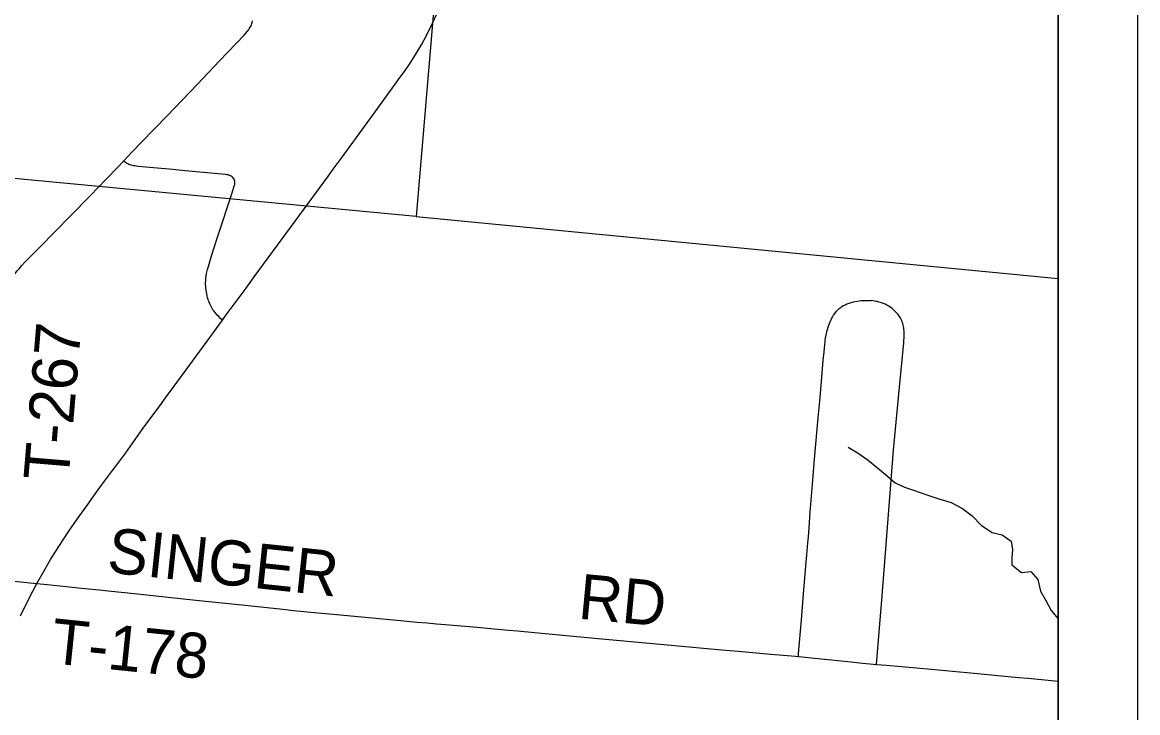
# Model space of a CAD drawing. Extents: x -38.1 to 35.9, y -2.7 to 28.5.
# Drawn here: x 13.609 to 15.015, y 15.333 to 16.204 of the extents above; entities that cross this region are included whole.
import ezdxf

# ---------------------------------------------------------------- set-up
doc = ezdxf.new("R2010")
doc.units = 0
for name, color, linetype in [('GM_X_Interchange_Ramps', 7, 'Continuous'), ('GM_X_Major_River_Text', 7, 'Continuous'), ('GM_X_Minor_Lake', 7, 'Continuous'), ('GM_X_Section', 7, 'Continuous'), ('GM_X_US_Route', 7, 'Continuous'), ('SH_Border', 7, 'Continuous'), ('SH_Data', 7, 'Continuous')]:
    doc.layers.add(name, color=color, linetype=linetype)

msp = doc.modelspace()

# ---------------------------------------------------------------- linework, layer by layer
at = {"layer": 'GM_X_Interchange_Ramps'}
msp.add_lwpolyline([(13.6067, 15.4553), (13.6174, 15.477), (13.6275, 15.4961), (13.637, 15.513), (13.6447, 15.5264), (13.6549, 15.5428), (13.6675, 15.562), (13.6781, 15.5773), (13.6902, 15.5939), (13.7013, 15.6096), (13.7088, 15.6203), (13.7151, 15.6287), (13.7227, 15.6385), (13.7257, 15.6425), (13.7394, 15.661), (13.7603, 15.6903), (13.7825, 15.7203), (13.7876, 15.7273), (13.7914, 15.733), (13.797, 15.7405), (13.8084, 15.7559), (13.8154, 15.7654), (13.8407, 15.8), (13.8612, 15.8282), (13.8648, 15.8332), (13.8911, 15.8686), (13.9014, 15.8827), (13.9647, 15.9688), (13.9948, 16.0099), (14.0009, 16.0185), (14.0121, 16.0334), (14.0402, 16.0722), (14.0538, 16.0907), (14.0789, 16.1254), (14.0839, 16.1326), (14.0905, 16.1416), (14.0986, 16.1534), (14.1063, 16.1654), (14.1126, 16.1762), (14.118, 16.186), (14.1266, 16.2033), (14.1312, 16.2135)], dxfattribs=at)
at = {"layer": 'GM_X_Major_River_Text'}
for points in [[(13.7367, 16.0285), (13.7477, 16.0401), (13.7594, 16.0524), (13.7917, 16.0857), (13.8298, 16.1256), (13.8576, 16.1549), (13.8885, 16.1874), (13.8907, 16.1897), (13.8925, 16.1918), (13.8933, 16.1929), (13.8945, 16.1945), (13.8955, 16.196), (13.8963, 16.1974), (13.8973, 16.1993), (13.8978, 16.2004), (13.8984, 16.202), (13.8987, 16.2032), (13.8992, 16.2054)], [(13.5791, 15.7543), (13.5864, 15.8416), (13.5874, 15.852), (13.5882, 15.8583), (13.5887, 15.8612), (13.5896, 15.8651), (13.5905, 15.8684), (13.5915, 15.8717), (13.5923, 15.8738), (13.5942, 15.8779), (13.5967, 15.8824), (13.5996, 15.8866), (13.6026, 15.8904), (13.6049, 15.893), (13.6085, 15.8971), (13.6124, 15.9014), (13.6181, 15.9071), (13.6229, 15.9118), (13.6307, 15.9198), (13.6697, 15.9596), (13.6949, 15.9853), (13.7142, 16.0055), (13.7294, 16.0211), (13.7367, 16.0285)], [(13.8504, 15.9183), (13.8558, 15.9351), (13.873, 15.9872), (13.8745, 15.9916), (13.8758, 15.9958), (13.8765, 15.9983), (13.8767, 15.9992), (13.8769, 16.0004), (13.8769, 16.0013), (13.8768, 16.0027), (13.8765, 16.0041), (13.8763, 16.0047), (13.8759, 16.0057), (13.8755, 16.0064), (13.8747, 16.0075), (13.8743, 16.008), (13.8737, 16.0086), (13.8721, 16.0097), (13.8714, 16.0101), (13.8707, 16.0104), (13.8694, 16.0109), (13.8687, 16.0111), (13.8678, 16.0113), (13.867, 16.0115), (13.8654, 16.0117), (13.8607, 16.0121), (13.8143, 16.0165), (13.7986, 16.0181), (13.7549, 16.022), (13.751, 16.0225), (13.749, 16.0228), (13.7476, 16.0231), (13.7464, 16.0234), (13.7446, 16.024), (13.7435, 16.0245), (13.7419, 16.0252), (13.741, 16.0256), (13.7402, 16.0261), (13.7391, 16.0268), (13.7377, 16.0278), (13.7367, 16.0285)], [(13.8612, 15.8282), (13.8589, 15.8304), (13.8563, 15.833), (13.8548, 15.8345), (13.8533, 15.8361), (13.8521, 15.8376), (13.8501, 15.8401), (13.8493, 15.8413), (13.8484, 15.8428), (13.8475, 15.8443), (13.8461, 15.8469), (13.8452, 15.8489), (13.8444, 15.8508), (13.8438, 15.8524), (13.8433, 15.8541), (13.8424, 15.8568), (13.842, 15.8583), (13.8414, 15.8612), (13.841, 15.8636), (13.8408, 15.8659), (13.8404, 15.8688), (13.8401, 15.875), (13.8403, 15.8777), (13.8403, 15.8791), (13.8405, 15.8812), (13.8408, 15.8838), (13.8413, 15.8869), (13.8424, 15.8918), (13.8435, 15.8957), (13.8465, 15.9062), (13.8504, 15.9183)], [(14.587, 15.404), (14.5872, 15.4074), (14.591, 15.4506), (14.5935, 15.4832), (14.5956, 15.5081), (14.5965, 15.5186), (14.5977, 15.5323), (14.5991, 15.5475), (14.5997, 15.555), (14.6007, 15.5665), (14.6021, 15.5859), (14.6053, 15.6266), (14.6073, 15.653), (14.6121, 15.7052), (14.614, 15.726), (14.6161, 15.7509), (14.6184, 15.7776), (14.6194, 15.7883), (14.6198, 15.7929), (14.6203, 15.7965), (14.6209, 15.8017), (14.6214, 15.8061), (14.6216, 15.8076), (14.6223, 15.8111), (14.6232, 15.8149), (14.6249, 15.8205), (14.6269, 15.8258), (14.6288, 15.8298), (14.63, 15.832), (14.6314, 15.8345), (14.6329, 15.8366), (14.6351, 15.8395), (14.6367, 15.8413), (14.6384, 15.8428), (14.6396, 15.8438), (14.6408, 15.8447), (14.6419, 15.8454), (14.6436, 15.8464), (14.6452, 15.8472), (14.6468, 15.8479), (14.6483, 15.8485), (14.6512, 15.8496), (14.655, 15.8508), (14.6583, 15.8516), (14.6612, 15.8522), (14.6656, 15.8527), (14.6692, 15.8529), (14.6722, 15.853), (14.675, 15.853), (14.6786, 15.8528)], [(14.6854, 15.3943), (14.6925, 15.4808), (14.7068, 15.6644), (14.7144, 15.7436), (14.7198, 15.7995), (14.7201, 15.8027), (14.7203, 15.8055), (14.7204, 15.8073), (14.7204, 15.8093), (14.7204, 15.8105), (14.7203, 15.8129), (14.7203, 15.8142), (14.7201, 15.8167), (14.7199, 15.8182), (14.7196, 15.82), (14.7192, 15.8219), (14.7186, 15.824), (14.7184, 15.8247), (14.7177, 15.8266), (14.7171, 15.8281), (14.7163, 15.8296), (14.7156, 15.8309), (14.7145, 15.8328), (14.7137, 15.834), (14.7123, 15.8357), (14.7111, 15.8371), (14.7096, 15.8388), (14.7078, 15.8405), (14.7048, 15.8431), (14.7029, 15.8444), (14.7009, 15.8457), (14.6985, 15.8471), (14.6963, 15.8482), (14.6939, 15.8493), (14.6921, 15.8499), (14.6903, 15.8505), (14.6885, 15.851), (14.6874, 15.8513), (14.6862, 15.8516), (14.6851, 15.8518), (14.6831, 15.8521), (14.6811, 15.8524), (14.6786, 15.8528)], [(13.5575, 15.503), (13.6025, 15.4986), (13.6275, 15.4961)], [(13.6275, 15.4961), (13.6402, 15.4949), (13.6723, 15.4917), (13.6835, 15.4905), (13.7063, 15.4881), (13.7174, 15.487), (13.7543, 15.483), (13.8279, 15.4751), (13.8858, 15.4694), (13.9372, 15.4637), (13.9506, 15.4623), (13.9859, 15.4588), (14.0008, 15.4574), (14.0855, 15.4495), (14.1062, 15.4476), (14.1191, 15.4465), (14.1309, 15.4455), (14.142, 15.4446), (14.1821, 15.4411), (14.1948, 15.44), (14.2216, 15.4374), (14.2332, 15.4364), (14.2546, 15.4345), (14.3346, 15.4268), (14.358, 15.4248), (14.3852, 15.4223), (14.4176, 15.4192), (14.4719, 15.4142), (14.4906, 15.4125), (14.5006, 15.4116), (14.5111, 15.4107), (14.5523, 15.4072), (14.5833, 15.4044), (14.587, 15.404)], [(14.587, 15.404), (14.612, 15.4016), (14.6536, 15.3974), (14.664, 15.3964), (14.6854, 15.3943)], [(14.6854, 15.3943), (14.698, 15.3931), (14.7548, 15.3881), (14.79, 15.3848), (14.7997, 15.3839), (14.8646, 15.3778), (14.8765, 15.3767), (14.9146, 15.3731)]]:
    msp.add_lwpolyline(points, dxfattribs=at)
at = {"layer": 'GM_X_Section'}
msp.add_lwpolyline([(14.6496, 15.6682), (14.6624, 15.6603), (14.6751, 15.6516), (14.6866, 15.6418), (14.6993, 15.6316), (14.709, 15.623), (14.7207, 15.6178), (14.7308, 15.6141), (14.7418, 15.6105), (14.7516, 15.6072), (14.7641, 15.6031), (14.7795, 15.5981), (14.7938, 15.5909), (14.8061, 15.5815), (14.818, 15.5694), (14.8311, 15.5603), (14.844, 15.5574), (14.8552, 15.5495), (14.8568, 15.5388), (14.8562, 15.5293), (14.856, 15.5198), (14.8683, 15.51), (14.8801, 15.5112), (14.8886, 15.5012), (14.8921, 15.4866), (14.8983, 15.4754), (14.9055, 15.4623), (14.9144, 15.4515), (14.9146, 15.4512)], dxfattribs=at)
at = {"layer": 'GM_X_US_Route'}
for points in [[(13.5108, 14.9991), (14.9146, 14.8694), (14.9146, 19.7308), (8.1146, 19.7308)], [(13.5108, 14.9991), (14.9146, 14.8694), (14.9146, 19.7308), (11.2375, 19.7308)]]:
    msp.add_lwpolyline(points, dxfattribs=at)
for points in [[(13.1908, 17.0449), (14.1898, 16.9568), (14.1055, 15.9588), (13.1005, 16.0538)], [(14.9146, 15.8807), (14.9146, 16.898), (14.1898, 16.9568), (14.1055, 15.9588)]]:
    msp.add_lwpolyline(points, close=True, dxfattribs=at)
at = {"layer": 'SH_Border'}
msp.add_line((14.9146, 19.7308), (14.9146, 12.9308), dxfattribs=at)
at = {"layer": 'SH_Data'}
msp.add_line((15.0146, 19.8308), (15.0146, 12.8308), dxfattribs=at)

# ---------------------------------------------------------------- texts
at = {"layer": 'GM_X_Minor_Lake'}
for s, rotation, p in [('T-267', 85.2361, (13.6671, 15.6243)), ('SINGER', 353.9312, (13.7146, 15.5104)), ('RD', 354.632, (14.3084, 15.452)), ('T-178', 354.0941, (13.6436, 15.3959))]:
    msp.add_text(s, height=0.05682, rotation=rotation, dxfattribs=at).set_placement(p)

doc.saveas('drawing.dxf')
